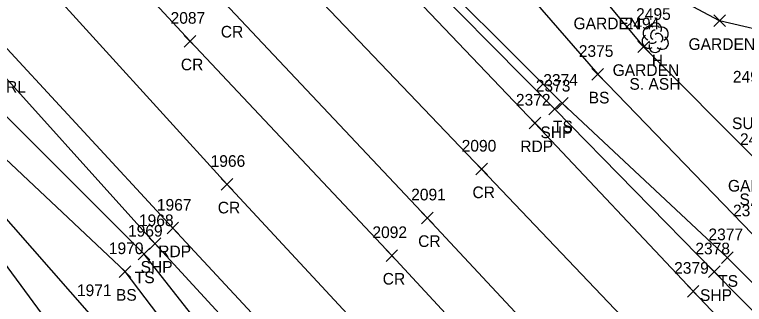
# Model space of a CAD drawing. Extents: x 1623612 to 1625808, y 621345 to 627748.
# Drawn here: x 1624356.5 to 1624481.9, y 626665.9 to 626715.6 of the extents above; entities that cross this region are included whole.
import ezdxf

# ---------------------------------------------------------------- set-up
doc = ezdxf.new("R2010")
doc.units = 0
for name, color, linetype in [('C_A', 7, 'Continuous'), ('L_A', 7, 'Continuous'), ('L_C', 7, 'Continuous'), ('L_I', 7, 'Continuous'), ('L_TIC', 7, 'Continuous'), ('LAPB', 7, 'Continuous'), ('LELB', 7, 'Continuous'), ('LTD', 7, 'Continuous'), ('P_A', 7, 'Continuous'), ('P_I', 7, 'Continuous'), ('P_TIC', 7, 'Continuous'), ('PET', 7, 'Continuous'), ('PRC', 7, 'Continuous'), ('PSP', 7, 'Continuous'), ('U_A', 7, 'Continuous'), ('U_I', 7, 'Continuous')]:
    doc.layers.add(name, color=color, linetype=linetype)

msp = doc.modelspace()

# ---------------------------------------------------------------- linework, layer by layer
at = {"layer": 'L_TIC'}
for points in [[(1624476.63, 626713.58), (1624478.63, 626715.58)], [(1624478.63, 626713.58), (1624476.63, 626715.58)], [(1624463.59, 626709.11), (1624465.59, 626711.11)], [(1624465.59, 626709.11), (1624463.59, 626711.11)], [(1624455.7, 626704.39), (1624457.7, 626706.39)], [(1624457.7, 626704.39), (1624455.7, 626706.39)], [(1624449.61, 626699.43), (1624451.61, 626701.43)], [(1624451.61, 626699.43), (1624449.61, 626701.43)], [(1624377.77, 626673.51), (1624379.77, 626675.51)], [(1624379.77, 626673.51), (1624377.77, 626675.51)], [(1624477.98, 626672.9), (1624479.98, 626674.9)], [(1624479.98, 626672.9), (1624477.98, 626674.9)], [(1624374.51, 626670.51), (1624376.51, 626672.51)], [(1624376.51, 626670.51), (1624374.51, 626672.51)]]:
    msp.add_lwpolyline(points, dxfattribs=at)
at = {"layer": 'LAPB'}
msp.add_lwpolyline([(1624519.69, 626684.58), (1624523.34, 626715.13), (1624488.42, 626712.03), (1624477.63, 626714.58), (1624464.93, 626721.39), (1624461.33, 626722.07), (1624457.88, 626718.13), (1624464.59, 626710.11), (1624484.4, 626690.25), (1624505.15, 626670.18), (1624528.47, 626653.34), (1624551.05, 626637.75), (1624575.65, 626620.57), (1624601.46, 626602.9)], dxfattribs=at)
at = {"layer": 'LELB'}
for points in [[(1624382.88, 626625.35), (1624396.56, 626644.22), (1624396.84, 626651.57), (1624378.77, 626674.51), (1624344.9, 626708.33), (1624313.68, 626739.77), (1624287.3, 626766.67), (1624258.07, 626799.06), (1624230.36, 626827.29), (1624202.86, 626857.54), (1624181.4, 626879.71), (1624161.07, 626904.67)], [(1624380.03, 626635.67), (1624388.85, 626639.75), (1624394.9, 626646.05), (1624375.51, 626671.51), (1624340.23, 626704.74), (1624305.85, 626733.46), (1624282.24, 626762.21), (1624242, 626787.06), (1624227.53, 626819.4), (1624211.45, 626808.79)], [(1624388.85, 626639.75), (1624369.38, 626664.3), (1624336.32, 626701.97), (1624299.54, 626729.32), (1624260.87, 626741.01), (1624233.8, 626779.17), (1624211.45, 626808.79)], [(1624396.45, 626785), (1624390.02, 626786.01), (1624384.8, 626779.62), (1624385.3, 626768.83), (1624398.5, 626753.75), (1624422.95, 626728.07), (1624450.61, 626700.43), (1624478.98, 626673.9), (1624494.16, 626658.76), (1624513.93, 626637.93), (1624534.62, 626615.38), (1624556.2, 626593.26)], [(1624389.08, 626774.28), (1624406.09, 626761.56), (1624430.94, 626735.09), (1624456.7, 626705.39), (1624483.26, 626678), (1624497.78, 626663.78), (1624496.49, 626662.08), (1624498.07, 626660.28), (1624500.22, 626660.04), (1624507.21, 626654.72), (1624520.67, 626644.53), (1624540.65, 626619.83)], [(1624379.66, 626643.16), (1624364.81, 626659.38), (1624334.38, 626700.7), (1624295.08, 626726.66), (1624257.42, 626737.63)]]:
    msp.add_lwpolyline(points, dxfattribs=at)
at = {"layer": 'LTD'}
msp.add_line((1624466.56, 626711.74), (1624466.56, 626711.74), dxfattribs=at)
msp.add_line((1624466.56, 626711.74), (1624466.56, 626711.74), dxfattribs=at)
msp.add_arc((1624466.61, 626713.17), 1.05, 335.5272, 180.9563, dxfattribs=at)
for centre, major_axis, ratio, start_param, end_param in [((1624465.77, 626712.4), (1.21, -0.51), 0.895232, 1.570796, 4.712389), ((1624467.6, 626712.32), (-1.14, -0.48), 0.949671, 1.570796, 4.712389), ((1624465.48, 626711.03), (0.58, -1.04), 0.959034, 3.141593, 6.283185), ((1624466.35, 626712.2), (-0.208, -0.792), 0.645439, 3.141593, 6.283185), ((1624467.06, 626711.57), (-0.5, 0.667), 0.989748, 3.141593, 6.283185), ((1624466.1, 626710.99), (-0.625, -0.083), 0.423636, 0, 3.141593), ((1624467.56, 626710.9), (-1.09, 0.79), 0.841452, 1.570796, 4.712389), ((1624466.56, 626710.24), (0.26, 1.06), 0.942809, 1.570796, 4.712389)]:
    msp.add_ellipse(centre, major_axis=major_axis, ratio=ratio, start_param=start_param, end_param=end_param, dxfattribs=at)
at = {"layer": 'P_TIC'}
for points in [[(1624385.67, 626710.08), (1624387.67, 626712.08)], [(1624387.67, 626710.08), (1624385.67, 626712.08)], [(1624448.32, 626698.43), (1624450.32, 626700.43)], [(1624450.32, 626698.43), (1624448.32, 626700.43)], [(1624444.91, 626696.02), (1624446.91, 626698.02)], [(1624446.91, 626696.02), (1624444.91, 626698.02)], [(1624435.76, 626688.12), (1624437.76, 626690.12)], [(1624437.76, 626688.12), (1624435.76, 626690.12)], [(1624392.01, 626685.5), (1624394.01, 626687.5)], [(1624394.01, 626685.5), (1624392.01, 626687.5)], [(1624426.43, 626679.74), (1624428.43, 626681.74)], [(1624428.43, 626679.74), (1624426.43, 626681.74)], [(1624382.72, 626677.98), (1624384.72, 626679.98)], [(1624384.72, 626677.98), (1624382.72, 626679.98)], [(1624379.64, 626675.32), (1624381.64, 626677.32)], [(1624381.64, 626675.32), (1624379.64, 626677.32)], [(1624420.34, 626673.27), (1624422.34, 626675.27)], [(1624422.34, 626673.27), (1624420.34, 626675.27)], [(1624475.73, 626670.47), (1624477.73, 626672.47)], [(1624477.73, 626670.47), (1624475.73, 626672.47)], [(1624472.1, 626667.14), (1624474.1, 626669.14)], [(1624474.1, 626667.14), (1624472.1, 626669.14)]]:
    msp.add_lwpolyline(points, dxfattribs=at)
at = {"layer": 'PET'}
for points in [[(1624211.36, 626948.94), (1624238.72, 626919.55), (1624262.36, 626893.71), (1624286.05, 626868.28), (1624309.88, 626842.73), (1624340.2, 626808.47), (1624365.34, 626781.16), (1624395.18, 626750.47), (1624419.59, 626724.64), (1624445.91, 626697.02), (1624473.1, 626668.14), (1624507.26, 626632.06), (1624527.99, 626609.86), (1624550.6, 626585.36), (1624578.26, 626556.05), (1624603.3, 626530.62), (1624620.59, 626513.39), (1624649.07, 626495.66), (1624671.18, 626489.46), (1624702.74, 626490.16)], [(1624682.54, 626327.48), (1624678.38, 626346.43), (1624673.34, 626359.16), (1624665.22, 626373.75), (1624654.29, 626387.74), (1624639.33, 626403.95), (1624606.52, 626439.12), (1624581.34, 626466.22), (1624553.07, 626496.91), (1624531.24, 626520.29), (1624503.05, 626550.6), (1624469.83, 626586.28), (1624436.59, 626622.29), (1624410.08, 626650.63), (1624383.72, 626678.98), (1624351.7, 626713.55), (1624321.29, 626745.92), (1624294.74, 626773.91), (1624265.91, 626805.6)]]:
    msp.add_lwpolyline(points, dxfattribs=at)
at = {"layer": 'PRC'}
for points in [[(1624202.38, 626941), (1624231.95, 626909.33), (1624268.3, 626868.91), (1624305.54, 626828.99), (1624337.86, 626793.81), (1624369.19, 626760.84), (1624403.29, 626724.16), (1624436.76, 626689.12), (1624471.08, 626653.03), (1624500.99, 626619.01), (1624533.46, 626585.06), (1624572.18, 626543.82), (1624598.35, 626515.6), (1624627.03, 626484.27), (1624657.97, 626450.75), (1624685.1, 626421.27), (1624710.89, 626393.93)], [(1624192.12, 626932.46), (1624222.52, 626900.06), (1624257.95, 626861.76), (1624296.14, 626820.93), (1624328.33, 626786.43), (1624360.02, 626752.63), (1624393.53, 626716.71), (1624427.43, 626680.74), (1624459.98, 626645.81), (1624494.27, 626609.22)], [(1624186.13, 626926.24), (1624216.09, 626894.04), (1624252.24, 626855.54), (1624289.91, 626814.88), (1624322.01, 626780.73), (1624353.66, 626746.64), (1624386.67, 626711.08), (1624421.34, 626674.27), (1624454.07, 626638.87), (1624487.99, 626602.6), (1624516.65, 626571.23)], [(1624691.43, 626366.48), (1624669.78, 626388.58), (1624647.94, 626412.24), (1624616.12, 626446.54), (1624589.59, 626475.6), (1624562.81, 626504.24), (1624540.57, 626528.3), (1624511.37, 626559.76), (1624478.76, 626595.67), (1624444.94, 626631.16), (1624418.89, 626658.65), (1624393.01, 626686.5), (1624360.17, 626722.63), (1624331.53, 626753.24), (1624304.47, 626782.71), (1624275.06, 626813.9), (1624246.4, 626843.61), (1624219.02, 626871.9), (1624198.62, 626894.75), (1624176.28, 626917.84)]]:
    msp.add_lwpolyline(points, dxfattribs=at)
at = {"layer": 'PSP'}
for points in [[(1624213.53, 626951.11), (1624241.13, 626921.37), (1624264.77, 626895.8), (1624288.11, 626870.32), (1624312.07, 626845.04), (1624343.91, 626810.12), (1624367.27, 626782.46), (1624384.8, 626765.81), (1624396.96, 626752.53), (1624422.27, 626726.83), (1624449.32, 626699.43), (1624476.73, 626671.47), (1624511.72, 626635.98), (1624532.99, 626613.93), (1624555.81, 626591.77), (1624557.1, 626590.85), (1624584.71, 626562.13), (1624609.17, 626536.98), (1624624.05, 626517.59), (1624651.19, 626501.54), (1624672.81, 626495.1), (1624698.38, 626495.38)], [(1624676.55, 626327.48), (1624673.72, 626344.86), (1624670.58, 626356.08), (1624664.11, 626370.71), (1624652.39, 626385.59), (1624636.52, 626401.6), (1624603.46, 626436.72), (1624579, 626463.66), (1624550.01, 626494.21), (1624528.45, 626517.8), (1624500.38, 626548.3), (1624466.85, 626583.85), (1624433.64, 626619.4), (1624408.06, 626646.48), (1624380.64, 626676.32), (1624349.24, 626711.12), (1624317.97, 626743.62), (1624292.14, 626770.88), (1624262.1, 626803.32)]]:
    msp.add_lwpolyline(points, dxfattribs=at)

# ---------------------------------------------------------------- texts
at = {"layer": 'C_A'}
msp.add_text('HVCTRL', height=2, dxfattribs=at).set_placement((1624347.79, 626702.24))
at = {"layer": 'L_A'}
for s, p in [('GARDEN', (1624452.55, 626713.13)), ('GARDEN', (1624472.3, 626709.58)), ('H', (1624465.99, 626706.74)), ('GARDEN', (1624459.26, 626705.11)), ('BS', (1624455.15, 626700.39)), ('TS', (1624449.02, 626695.43)), ('GARDEN', (1624479.07, 626685.25)), ('TS', (1624377.18, 626669.51)), ('TS', (1624477.39, 626668.9)), ('BS', (1624373.95, 626666.51))]:
    msp.add_text(s, height=2, dxfattribs=at).set_placement(p)
at = {"layer": 'L_C'}
for p in [(1624462.15, 626702.74), (1624481.05, 626682.92)]:
    msp.add_text('S. ASH', height=2, dxfattribs=at).set_placement(p)
at = {"layer": 'L_I'}
for s, p in [('2495', (1624463.3, 626714.74)), ('2494', (1624461.33, 626713.11)), ('2375', (1624453.45, 626708.39)), ('2374', (1624447.35, 626703.43)), ('2498', (1624481.14, 626693.25)), ('2376', (1624479.94, 626681)), ('1969', (1624376.02, 626677.51)), ('2377', (1624475.72, 626676.9)), ('1970', (1624372.73, 626674.51)), ('1971', (1624367.25, 626667.3))]:
    msp.add_text(s, height=2, dxfattribs=at).set_placement(p)
at = {"layer": 'P_A'}
for s, p in [('CR', (1624391.96, 626711.71)), ('CR', (1624385.1, 626706.08)), ('SHP', (1624446.86, 626694.43)), ('RDP', (1624443.4, 626692.02)), ('CR', (1624435.19, 626684.12)), ('CR', (1624391.44, 626681.5)), ('CR', (1624425.86, 626675.74)), ('RDP', (1624381.21, 626673.98)), ('SHP', (1624378.18, 626671.32)), ('CR', (1624419.77, 626669.27)), ('SHP', (1624474.27, 626666.47))]:
    msp.add_text(s, height=2, dxfattribs=at).set_placement(p)
at = {"layer": 'P_I'}
for s, p in [('2087', (1624383.33, 626714.08)), ('2373', (1624446.06, 626702.43)), ('2372', (1624442.65, 626700.02)), ('2090', (1624433.33, 626692.12)), ('1966', (1624390.21, 626689.5)), ('2091', (1624424.66, 626683.74)), ('1967', (1624380.98, 626681.98)), ('1968', (1624377.9, 626679.32)), ('2092', (1624418, 626677.27)), ('2378', (1624473.47, 626674.47)), ('2379', (1624469.83, 626671.14))]:
    msp.add_text(s, height=2, dxfattribs=at).set_placement(p)
at = {"layer": 'U_A'}
msp.add_text('SUBE', height=2, dxfattribs=at).set_placement((1624479.77, 626695.98))
at = {"layer": 'U_I'}
msp.add_text('2496', height=2, dxfattribs=at).set_placement((1624479.92, 626703.98))

doc.saveas('drawing.dxf')
